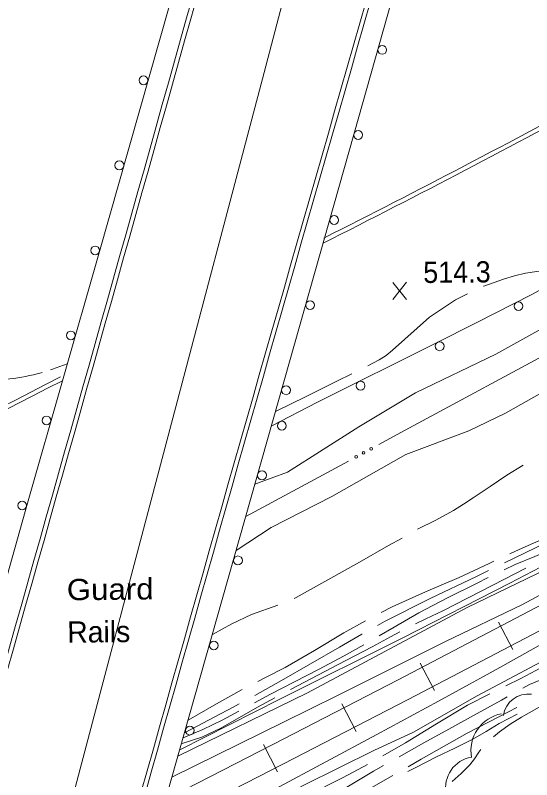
# Model space of a CAD drawing. Extents: x 2361284 to 2366480, y 6976556 to 6985346.
# Drawn here: x 2364687.2 to 2364804.1, y 6978961.5 to 6979134.4 of the extents above; entities that cross this region are included whole.
import ezdxf

# ---------------------------------------------------------------- set-up
doc = ezdxf.new("R2010")
doc.units = 0
doc.header["$LTSCALE"] = 1.9
for name, color, linetype, lineweight in [('12', 7, 'Continuous', 13), ('13', 7, 'Continuous', 13), ('14', 7, 'Continuous', 13), ('16', 7, 'Continuous', 13), ('17', 7, 'Continuous', 13), ('20', 7, 'Continuous', 13), ('21', 7, 'Continuous', 13), ('22', 7, 'Continuous', 13), ('24', 7, 'Continuous', 13), ('29', 7, 'Continuous', 13), ('3', 7, 'Continuous', 13)]:
    doc.layers.add(name, color=color, linetype=linetype, lineweight=lineweight)

msp = doc.modelspace()

# ---------------------------------------------------------------- linework, layer by layer
at = {"layer": '12'}
for p, q in [((2364775.748, 6979070.096), (2364772.631, 6979073.947)), ((2364772.668, 6979070.067), (2364775.711, 6979073.976))]:
    msp.add_line(p, q, dxfattribs=at)
at = {"layer": '13'}
for points in [[(2364904.008, 6979127.086), (2364903.465, 6979126.291), (2364901.942, 6979123.506), (2364897.261, 6979117.111), (2364891.603, 6979112.697), (2364881.403, 6979107.39), (2364870.381, 6979101.235), (2364855.11, 6979092.798), (2364844.714, 6979085.02), (2364830.602, 6979077.726), (2364815.787, 6979068.723), (2364795.971, 6979057.695), (2364777.783, 6979048.942), (2364764.986, 6979041.269), (2364748.822, 6979030.996), (2364741.457, 6979028.346)], [(2365012.838, 6979113.95), (2365006.116, 6979111.956), (2364989.41, 6979104.187), (2364972.408, 6979095.775), (2364950.911, 6979084.83), (2364928.841, 6979073.179), (2364912.447, 6979065.002), (2364891.492, 6979053.933), (2364867.493, 6979040.994), (2364844.681, 6979029.527), (2364820.46, 6979016.945), (2364811.244, 6979012.258), (2364799.133, 6979005.952), (2364774.899, 6978993.591), (2364747.06, 6978979.655), (2364724.438, 6978968.21)], [(2365009.649, 6979108.649), (2365003.405, 6979105.74), (2364993.9, 6979100.929), (2364981.781, 6979095.494), (2364968.036, 6979088.673), (2364952.437, 6979081.094), (2364930.92, 6979070.118), (2364915.83, 6979062.644), (2364900.895, 6979054.763), (2364882.196, 6979046.084), (2364861.735, 6979035.599), (2364841.912, 6979025.22), (2364816.652, 6979013.549), (2364789.436, 6979000.39), (2364753.347, 6978981.095), (2364724.032, 6978966.776)], [(2364737.2, 6979013.304), (2364745.161, 6979018.5), (2364758.855, 6979025.51), (2364775.625, 6979035), (2364789.866, 6979040.366), (2364798.167, 6979044.415), (2364820.817, 6979057.192), (2364838.703, 6979066.141), (2364857.434, 6979074.561), (2364881.42, 6979085.689), (2364900.169, 6979094.278), (2364910.409, 6979099.465), (2364916.353, 6979101.222)], [(2364998.114, 6979093.249), (2364992.404, 6979089.114), (2364985.298, 6979085.377), (2364974.754, 6979079.376), (2364966.665, 6979075.049), (2364956.801, 6979070.154), (2364944.393, 6979063.576), (2364935.638, 6979058.863), (2364926.436, 6979053.736), (2364913.17, 6979046.858), (2364899.96, 6979039.522), (2364886.684, 6979031.567), (2364876.66, 6979026.751), (2364862.93, 6979019.239), (2364849.619, 6979011.902), (2364828.589, 6979000.102), (2364812.203, 6978991.296), (2364791.755, 6978980.48), (2364777.302, 6978972.243), (2364768.372, 6978968.058), (2364752.515, 6978960.216), (2364740.127, 6978953.698), (2364721.446, 6978944.261), (2364717.055, 6978942.129)], [(2364855.03, 6979028.686), (2364851.787, 6979026.925), (2364842.104, 6979021.871), (2364832.671, 6979017.932), (2364823.993, 6979012.479), (2364813.76, 6979007.441), (2364801.959, 6979001.109), (2364784.418, 6978992.682), (2364760.172, 6978980.53), (2364747.91, 6978974.454), (2364722.687, 6978962.013)], [(2364717.693, 6978944.365), (2364723.112, 6978947.094), (2364725.811, 6978948.478), (2364728.498, 6978949.885), (2364729.836, 6978950.6), (2364745.953, 6978959.333), (2364768.998, 6978971.714), (2364783.007, 6978979.262), (2364790.001, 6978983.054), (2364792.51, 6978984.426), (2364797.513, 6978987.196), (2364807.495, 6978992.78), (2364812.493, 6978995.559), (2364821.59, 6979000.572), (2364826.145, 6979003.068), (2364832.987, 6979006.794), (2364835.852, 6979008.341), (2364841.599, 6979011.407), (2364847.363, 6979014.439), (2364851.213, 6979016.445), (2364858.929, 6979020.431)]]:
    msp.add_lwpolyline(points, dxfattribs=at)
at = {"layer": '14'}
msp.add_lwpolyline([(2364768.994, 6979219.127), (2364752.068, 6979153.983), (2364743.532, 6979121.43), (2364698.712, 6978951.934), (2364666.156, 6978828.159), (2364661.788, 6978811.837), (2364652.77, 6978779.27), (2364634.378, 6978714.23), (2364625.447, 6978681.633), (2364622.028, 6978668.681), (2364615.422, 6978642.721), (2364609.085, 6978616.695), (2364604.985, 6978599.313), (2364597.02, 6978564.487), (2364591.358, 6978538.927), (2364588.607, 6978526.132), (2364584.62, 6978506.912), (2364580.84, 6978487.651), (2364579.041, 6978478.001), (2364572.904, 6978443.823), (2364569.919, 6978426.721), (2364565.552, 6978401.048), (2364559.651, 6978365.3)], dxfattribs=at)
at = {"layer": '16'}
for centre, radius, start, end in [((2364803.242, 6978975.199), 5.643, 81.69583, 171.69583), ((2364798.784, 6978968.052), 8.469, 100.37557, 190.37557), ((2364791.647, 6978959.632), 7.061, 100.37557, 190.37557)]:
    msp.add_arc(centre, radius, start, end, dxfattribs=at)
at = {"layer": '17'}
for points in [[(2364529.965, 6978373.138), (2364535.258, 6978406.49), (2364540.902, 6978439.786), (2364549.106, 6978484.686), (2364557.97, 6978529.463), (2364569.459, 6978583.334), (2364582.179, 6978636.93), (2364594.237, 6978683.576), (2364606.935, 6978730.039), (2364617.539, 6978767.613), (2364628.223, 6978805.166), (2364632.657, 6978820.549), (2364637.071, 6978835.932), (2364663.548, 6978929.949), (2364689.975, 6979023.985), (2364706.14, 6979080.432), (2364722.184, 6979136.917), (2364728.188, 6979158.586), (2364734.162, 6979180.253), (2364740.454, 6979203.114), (2364746.738, 6979225.977)], [(2364797.15, 6979212.315), (2364793.626, 6979203.4), (2364790.191, 6979194.458), (2364786.141, 6979183.799), (2364782.413, 6979173.022), (2364781.473, 6979169.904), (2364780.573, 6979166.775), (2364764.93, 6979111.373), (2364749.275, 6979055.971), (2364725.406, 6978971.61), (2364701.527, 6978887.248)], [(2364896.858, 6979135.288), (2364893.501, 6979131.866), (2364890.053, 6979128.493), (2364886.564, 6979125.22), (2364883.004, 6979121.996), (2364879.415, 6979118.812), (2364875.735, 6979115.697), (2364872.032, 6979112.661), (2364868.24, 6979109.685), (2364864.438, 6979106.779), (2364863.584, 6979106.14), (2364851.894, 6979098.679), (2364840.102, 6979091.526), (2364828.176, 6979084.573), (2364816.102, 6979077.718), (2364803.923, 6979071.162), (2364791.683, 6979064.854), (2364782.217, 6979060.114), (2364755.622, 6979046.85), (2364745.163, 6979041.431)]]:
    msp.add_lwpolyline(points, dxfattribs=at)
for centre in [(2364770.253, 6979126.548), (2364716.241, 6979119.663), (2364764.817, 6979107.301), (2364710.775, 6979100.424), (2364759.379, 6979088.054), (2364705.309, 6979081.185), (2364753.941, 6979068.808), (2364801.093, 6979068.579), (2364699.806, 6979061.959), (2364783.252, 6979059.514), (2364748.5, 6979049.561), (2364765.354, 6979050.587), (2364694.302, 6979042.731), (2364747.537, 6979041.535), (2364743.054, 6979030.317), (2364688.8, 6979023.498), (2364737.609, 6979011.072), (2364732.163, 6978991.828), (2364726.717, 6978972.583)]:
    msp.add_circle(centre, 1, dxfattribs=at)
at = {"layer": '20'}
for points in [[(2364819.819, 6979081.173), (2364819.381, 6979080.979), (2364816.106, 6979079.438), (2364812.8, 6979077.926), (2364810.347, 6979077.163), (2364802.647, 6979076.01), (2364800.172, 6979075.416), (2364797.709, 6979074.723), (2364793.245, 6979073.12), (2364793.185, 6979073.09)], [(2364789.581, 6979071.365), (2364786.844, 6979070.048), (2364780.96, 6979066.062), (2364778.143, 6979063.605), (2364775.367, 6979061.119), (2364772.571, 6979058.623), (2364771.122, 6979057.439), (2364769.552, 6979056.434), (2364766.965, 6979055.11)], [(2364763.401, 6979053.296), (2364759.967, 6979051.603), (2364753.029, 6979048.156), (2364746.092, 6979044.72)], [(2364802.159, 6979032.622), (2364798.45, 6979030.378), (2364794.646, 6979027.811), (2364790.84, 6979025.234), (2364788.644, 6979023.773), (2364786.416, 6979022.352), (2364782.356, 6979020.203), (2364778.266, 6979018.114), (2364778.256, 6979018.104)], [(2364797.92, 6979010.521), (2364811.976, 6979017.335), (2364823.105, 6979022.751)], [(2364799.11, 6979012.572), (2364801.23, 6979013.562), (2364807.733, 6979016.434), (2364814.237, 6979019.326), (2364821.176, 6979022.632), (2364824.54, 6979024.275)], [(2364774.765, 6979016.141), (2364771.681, 6979014.412), (2364765.107, 6979010.699), (2364757.944, 6979006.681), (2364750.761, 6979002.682), (2364750.323, 6979002.478)], [(2364770.006, 6978999.295), (2364772.502, 6979000.589), (2364780.081, 6979003.94), (2364787.691, 6979007.233), (2364794.461, 6979010.408), (2364795.486, 6979010.888)], [(2364802.78, 6979009.347), (2364795.298, 6979005.446), (2364783.952, 6978999.658), (2364780.099, 6978997.851), (2364777.779, 6978996.749)], [(2364769.213, 6978996.377), (2364770.734, 6978997.222), (2364781.125, 6979002.431), (2364791.609, 6979007.461), (2364794.316, 6979008.776)], [(2364746.628, 6979000.953), (2364740.707, 6978998.856), (2364736.218, 6978996.704), (2364731.83, 6978994.332)], [(2364742.082, 6978983.679), (2364743.724, 6978984.514), (2364748.272, 6978986.848), (2364754.925, 6978990.731), (2364761.548, 6978994.664), (2364766.463, 6978997.441)], [(2364741.402, 6978980.541), (2364747.46, 6978983.89), (2364754.024, 6978987.662), (2364760.579, 6978991.435), (2364765.632, 6978994.373), (2364765.722, 6978994.424)], [(2364774.226, 6978994.925), (2364772.117, 6978993.775), (2364767.99, 6978991.495), (2364760.316, 6978987.522), (2364752.653, 6978983.549), (2364749.469, 6978981.848)], [(2364827.123, 6978994.488), (2364825.155, 6978993.299), (2364819.258, 6978989.763), (2364815.436, 6978987.876), (2364803.561, 6978983.003), (2364802.049, 6978982.168)], [(2364810.573, 6978989.19), (2364806.105, 6978986.748), (2364801.608, 6978984.365), (2364798.185, 6978982.672)], [(2364819.47, 6978985.385), (2364813.341, 6978982.085), (2364807.53, 6978978.87), (2364801.751, 6978975.596), (2364799.236, 6978974.032), (2364796.813, 6978972.319), (2364795.414, 6978971.145)], [(2364726.344, 6978974.949), (2364732.729, 6978978.639), (2364738.529, 6978981.844)], [(2364745.947, 6978979.954), (2364742.057, 6978977.857), (2364733.751, 6978973.149), (2364729.471, 6978971.098), (2364724.984, 6978969.695)], [(2364794.602, 6978980.897), (2364789.545, 6978978.369), (2364782.524, 6978974.133), (2364775.545, 6978969.816), (2364770.384, 6978966.887)], [(2364798.557, 6978980.224), (2364797.245, 6978979.492), (2364790.918, 6978975.982), (2364785.296, 6978972.919), (2364779.685, 6978969.846), (2364774.055, 6978966.682)], [(2364725.531, 6978972.061), (2364736.557, 6978977.865), (2364737.9, 6978978.608)], [(2364800.794, 6978976.326), (2364796.735, 6978974.188), (2364793.762, 6978972.41), (2364790.759, 6978970.661), (2364786.667, 6978968.632), (2364782.556, 6978966.623), (2364777.699, 6978964.166), (2364776.017, 6978963.3)], [(2364792.601, 6978968.308), (2364792.117, 6978967.684), (2364791.151, 6978966.214), (2364790.104, 6978964.804), (2364788.143, 6978962.846), (2364786.049, 6978961.046)], [(2364766.892, 6978964.944), (2364761.429, 6978961.982), (2364753.009, 6978957.73), (2364744.589, 6978953.49), (2364742.002, 6978952.116)], [(2364770.574, 6978964.709), (2364768.247, 6978963.377), (2364761.524, 6978959.341), (2364754.792, 6978955.317), (2364748.374, 6978951.906), (2364746.254, 6978950.856)]]:
    msp.add_lwpolyline(points, dxfattribs=at)
at = {"layer": '21'}
msp.add_line((2364762.608, 6979033.556), (2364739.377, 6979020.985), dxfattribs=at)
msp.add_lwpolyline([(2364822.326, 6979065.735), (2364811.59, 6979059.974), (2364775.473, 6979040.509), (2364769.504, 6979037.282)], dxfattribs=at)
for centre in [(2364767.736, 6979036.323), (2364764.358, 6979034.496), (2364766.047, 6979035.409)]:
    msp.add_circle(centre, 0.3, dxfattribs=at)
at = {"layer": '22'}
for points in [[(2364797.835, 6979008.92), (2364800.343, 6979010.124), (2364804.785, 6979011.986), (2364809.239, 6979013.849), (2364814.365, 6979016.367), (2364819.41, 6979019.056), (2364823.011, 6979021.11)], [(2364769.556, 6978993.99), (2364772.926, 6978995.973), (2364778.516, 6978999.206), (2364785.034, 6979002.598), (2364791.614, 6979005.881), (2364794.242, 6979007.176)], [(2364741.347, 6978978.89), (2364744.949, 6978980.855), (2364750.393, 6978983.618), (2364755.826, 6978986.4), (2364761.607, 6978989.515), (2364766.095, 6978991.987)], [(2364800.7, 6978977.825), (2364796.611, 6978975.697), (2364789.506, 6978971.969), (2364784.283, 6978969.059), (2364779.08, 6978966.11), (2364776.126, 6978964.412)], [(2364725.212, 6978970.948), (2364729.684, 6978972.82), (2364734.055, 6978974.912), (2364737.835, 6978976.977)], [(2364772.655, 6978962.418), (2364767.743, 6978959.611), (2364762.18, 6978956.628), (2364756.577, 6978953.714), (2364754.078, 6978952.58), (2364752.855, 6978951.859), (2364751.665, 6978950.757), (2364751.399, 6978950.355), (2364751.282, 6978950.054), (2364751.216, 6978949.593), (2364751.231, 6978949.143), (2364751.274, 6978948.754), (2364751.42, 6978948.155), (2364751.675, 6978947.568), (2364751.97, 6978947.091)]]:
    msp.add_lwpolyline(points, dxfattribs=at)
at = {"layer": '24'}
for points in [[(2364698.986, 6979055.573), (2364698.148, 6979055.235), (2364697.311, 6979054.917), (2364696.474, 6979054.609), (2364695.627, 6979054.311), (2364695.238, 6979054.188)], [(2364693.324, 6979053.609), (2364693.054, 6979053.527), (2364692.187, 6979053.298), (2364691.319, 6979053.08), (2364690.44, 6979052.882), (2364689.562, 6979052.693), (2364688.684, 6979052.525), (2364687.795, 6979052.367), (2364686.916, 6979052.228), (2364686.028, 6979052.11), (2364685.489, 6979052.035)]]:
    msp.add_lwpolyline(points, dxfattribs=at)
at = {"layer": '29'}
for p, q in [((2364796.568, 6978997.097), (2364799.806, 6978990.888)), ((2364778.844, 6978987.828), (2364782.083, 6978981.618)), ((2364761.121, 6978978.628), (2364764.33, 6978972.41)), ((2364743.367, 6978969.46), (2364746.556, 6978963.23))]:
    msp.add_line(p, q, dxfattribs=at)
for points in [[(2364662.863, 6978927.066), (2364745.517, 6978969.441), (2364773.839, 6978984.081), (2364805.085, 6979000.428), (2364836.352, 6979016.776), (2364875.144, 6979036.736), (2364913.896, 6979056.697), (2364958.698, 6979079.974), (2365003.458, 6979103.34), (2365038.894, 6979121.898), (2365074.309, 6979140.507)], [(2364663.86, 6978921.946), (2364747.8, 6978964.992), (2364776.142, 6978979.641), (2364807.398, 6978995.99), (2364838.655, 6979012.328), (2364877.428, 6979032.289), (2364916.189, 6979052.248), (2364961, 6979075.535), (2365005.77, 6979098.902), (2365041.216, 6979117.471), (2365076.632, 6979136.077)]]:
    msp.add_lwpolyline(points, dxfattribs=at)
at = {"layer": '3'}
for centre, radius, start, end in [((2395489.598, 6970295.181), 31970.108, 163.88809, 164.48122), ((2395489.598, 6970295.181), 31969.148, 163.88809, 164.48122), ((2298600.151, 6997680.227), 68677.501, 344.06468, 344.33695), ((2298590.38, 6997682.992), 68688.615, 344.06443, 344.33693), ((2363662.347, 6981254.913), 2432.277, 296.74338, 298.44709), ((2363662.32, 6981254.965), 2431.376, 296.75917, 298.44707), ((2275038.221, 7153835.615), 196437.998, 297.08653, 297.15666), ((2274906.881, 7154092.037), 196727.06, 297.08648, 297.15661)]:
    msp.add_arc(centre, radius, start, end, dxfattribs=at)

# ---------------------------------------------------------------- texts
at = {"layer": '12', "width": 0.95}
msp.add_text('514.3', height=4.799, rotation=0.545, dxfattribs=at).set_placement((2364779.556, 6979073.82))
at = {"layer": '17', "width": 1.1}
msp.add_text('Guard', height=4.799, rotation=0.545, dxfattribs=at).set_placement((2364698.915, 6979002.059))
at = {"layer": '17'}
msp.add_text('Rails', height=4.799, rotation=0.545, dxfattribs=at).set_placement((2364699.006, 6978992.46))

doc.saveas('drawing.dxf')
